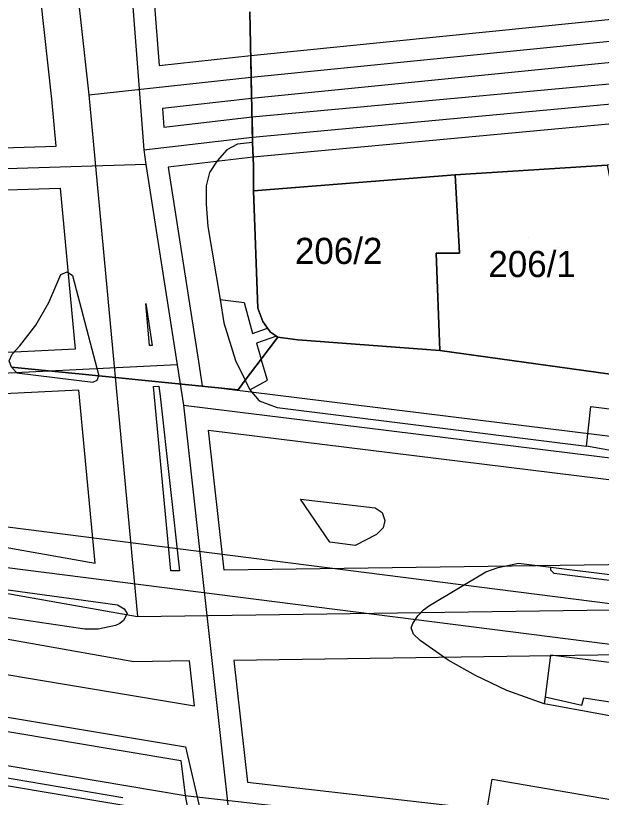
# Model space of a CAD drawing. Extents: x -263423 to -261326, y -1240067 to -1237864.
# Drawn here: x -263160.1 to -263115.3, y -1240026.8 to -1239967.1 of the extents above; entities that cross this region are included whole.
import ezdxf

# ---------------------------------------------------------------- set-up
doc = ezdxf.new("R2010")
doc.units = 0
for name, color, linetype in [('body_kn', 7, 'Continuous'), ('kladpar_druhypozemkov', 7, 'Continuous'), ('kladpar_hranice', 7, 'Continuous'), ('kladpar_parcelnecisla', 7, 'Continuous'), ('kladpar_plochy', 7, 'Continuous'), ('linie', 7, 'Continuous'), ('tarchy_linie', 7, 'Continuous'), ('zappar_hrandruhpozemk', 7, 'Continuous'), ('znacky', 7, 'Continuous')]:
    doc.layers.add(name, color=color, linetype=linetype)

msp = doc.modelspace()

# ---------------------------------------------------------------- linework, layer by layer
at = {"layer": 'body_kn'}
for p, q in [((-263142.12, -1239970.1), (-263142.12, -1239970.1)), ((-263149.14, -1239970.88), (-263149.14, -1239970.88)), ((-263142.09, -1239971.76), (-263142.09, -1239971.76)), ((-263142.09, -1239971.76), (-263142.09, -1239971.76)), ((-263154.51, -1239973.13), (-263154.51, -1239973.13)), ((-263154.51, -1239973.13), (-263154.51, -1239973.13)), ((-263157.34, -1239973.44), (-263157.34, -1239973.44)), ((-263142.06, -1239973.41), (-263142.06, -1239973.41)), ((-263148.89, -1239974.17), (-263148.89, -1239974.17)), ((-263142.03, -1239974.81), (-263142.03, -1239974.81)), ((-263148.78, -1239975.59), (-263148.78, -1239975.59)), ((-263142, -1239976.35), (-263142, -1239976.35)), ((-263142, -1239976.35), (-263142, -1239976.35)), ((-263143.13, -1239976.89), (-263143.13, -1239976.89)), ((-263141.99, -1239976.76), (-263141.99, -1239976.76)), ((-263141.99, -1239976.76), (-263141.99, -1239976.76)), ((-263157.01, -1239977.05), (-263157.01, -1239977.05)), ((-263150.3, -1239977.32), (-263150.3, -1239977.32)), ((-263150.3, -1239977.32), (-263150.3, -1239977.32)), ((-263143.95, -1239977.33), (-263143.95, -1239977.33)), ((-263144.71, -1239978.16), (-263144.71, -1239978.16)), ((-263141.95, -1239977.89), (-263141.95, -1239977.89)), ((-263150.15, -1239978.44), (-263150.15, -1239978.44)), ((-263150.15, -1239978.44), (-263150.15, -1239978.44)), ((-263148.45, -1239978.65), (-263148.45, -1239978.65)), ((-263141.92, -1239978.54), (-263141.92, -1239978.54)), ((-263145.29, -1239979.05), (-263145.29, -1239979.05)), ((-263126.49, -1239979.23), (-263126.49, -1239979.23)), ((-263126.49, -1239979.23), (-263126.49, -1239979.23)), ((-263156.71, -1239980.25), (-263156.71, -1239980.25)), ((-263145.54, -1239980.07), (-263145.54, -1239980.07)), ((-263141.92, -1239980.45), (-263141.92, -1239980.45)), ((-263145.54, -1239981.47), (-263145.54, -1239981.47)), ((-263145.41, -1239983.19), (-263145.41, -1239983.19)), ((-263127.94, -1239985.22), (-263127.94, -1239985.22)), ((-263126.16, -1239985.22), (-263126.16, -1239985.22)), ((-263156.66, -1239986.85), (-263156.66, -1239986.85)), ((-263156.17, -1239986.66), (-263156.17, -1239986.66)), ((-263155.75, -1239986.92), (-263155.75, -1239986.92)), ((-263144.47, -1239988.76), (-263144.47, -1239988.76)), ((-263157.57, -1239989), (-263157.57, -1239989)), ((-263150.16, -1239989.06), (-263150.16, -1239989.06)), ((-263150.16, -1239989.06), (-263150.16, -1239989.06)), ((-263142.63, -1239988.99), (-263142.63, -1239988.99)), ((-263141.59, -1239989.42), (-263141.59, -1239989.42)), ((-263144.18, -1239990.55), (-263144.18, -1239990.55)), ((-263141.2, -1239990.44), (-263141.2, -1239990.44)), ((-263158.56, -1239990.72), (-263158.56, -1239990.72)), ((-263140.84, -1239990.96), (-263140.84, -1239990.96)), ((-263140.63, -1239991.27), (-263140.63, -1239991.27)), ((-263142, -1239991.36), (-263142, -1239991.36)), ((-263140.16, -1239991.58), (-263140.16, -1239991.58)), ((-263140.16, -1239991.58), (-263140.16, -1239991.58)), ((-263140.06, -1239991.65), (-263140.06, -1239991.65)), ((-263138.53, -1239991.84), (-263138.53, -1239991.84)), ((-263159.78, -1239992.32), (-263159.78, -1239992.32)), ((-263149.86, -1239992.28), (-263149.86, -1239992.28)), ((-263149.66, -1239992.27), (-263149.66, -1239992.27)), ((-263141.69, -1239992.1), (-263141.69, -1239992.1)), ((-263155.56, -1239992.56), (-263155.56, -1239992.56)), ((-263127.67, -1239992.66), (-263127.67, -1239992.66)), ((-263146.13, -1239993.5), (-263146.13, -1239993.5)), ((-263143.29, -1239993.44), (-263143.29, -1239993.44)), ((-263141.33, -1239993.32), (-263141.33, -1239993.32)), ((-263147.76, -1239993.75), (-263147.76, -1239993.75)), ((-263147.76, -1239993.75), (-263147.76, -1239993.75)), ((-263160.02, -1239994.37), (-263160.02, -1239994.37)), ((-263153.75, -1239994.6), (-263153.75, -1239994.6)), ((-263154.2, -1239995.08), (-263154.2, -1239995.08)), ((-263153.87, -1239994.94), (-263153.87, -1239994.94)), ((-263149.57, -1239995.42), (-263149.57, -1239995.42)), ((-263149.57, -1239995.42), (-263149.57, -1239995.42)), ((-263149.17, -1239995.4), (-263149.17, -1239995.4)), ((-263145.84, -1239995.36), (-263145.84, -1239995.36)), ((-263142.56, -1239994.94), (-263142.56, -1239994.94)), ((-263142.56, -1239994.94), (-263142.56, -1239994.94)), ((-263140.84, -1239994.92), (-263140.84, -1239994.92)), ((-263155.27, -1239995.7), (-263155.27, -1239995.7)), ((-263143.1, -1239995.66), (-263143.1, -1239995.66)), ((-263142.2, -1239995.68), (-263142.2, -1239995.68)), ((-263142.2, -1239995.68), (-263142.2, -1239995.68)), ((-263149.06, -1239996.16), (-263149.06, -1239996.16)), ((-263141.49, -1239996.51), (-263141.49, -1239996.51)), ((-263147.28, -1239996.85), (-263147.28, -1239996.85)), ((-263147.28, -1239996.85), (-263147.28, -1239996.85)), ((-263140.1, -1239997.02), (-263140.1, -1239997.02)), ((-263116.11, -1239996.95), (-263116.11, -1239996.95)), ((-263145.37, -1239998.75), (-263145.37, -1239998.75)), ((-263116.45, -1239999.98), (-263116.45, -1239999.98)), ((-263116.45, -1239999.98), (-263116.45, -1239999.98)), ((-263138.32, -1240004.04), (-263138.32, -1240004.04)), ((-263138.32, -1240004.04), (-263138.32, -1240004.04)), ((-263132.61, -1240004.7), (-263132.61, -1240004.7)), ((-263132.09, -1240005.06), (-263132.09, -1240005.06)), ((-263131.99, -1240006.22), (-263131.99, -1240006.22)), ((-263131.87, -1240005.66), (-263131.87, -1240005.66)), ((-263132.5, -1240006.73), (-263132.5, -1240006.73)), ((-263136.08, -1240007.32), (-263136.08, -1240007.32)), ((-263134.15, -1240007.58), (-263134.15, -1240007.58)), ((-263154.03, -1240008.93), (-263154.03, -1240008.93)), ((-263121.65, -1240008.91), (-263121.65, -1240008.91)), ((-263119.19, -1240009.22), (-263119.19, -1240009.22)), ((-263148.25, -1240009.52), (-263148.25, -1240009.52)), ((-263147.58, -1240009.51), (-263147.58, -1240009.51)), ((-263144.17, -1240009.46), (-263144.17, -1240009.46)), ((-263124.16, -1240009.59), (-263124.16, -1240009.59)), ((-263123.22, -1240009.26), (-263123.22, -1240009.26)), ((-263119.18, -1240009.46), (-263119.18, -1240009.46)), ((-263118.93, -1240009.71), (-263118.93, -1240009.71)), ((-263152.31, -1240012.1), (-263152.31, -1240012.1)), ((-263128.46, -1240012.15), (-263128.46, -1240012.15)), ((-263151.8, -1240012.4), (-263151.8, -1240012.4)), ((-263151.59, -1240012.76), (-263151.59, -1240012.76)), ((-263128.92, -1240012.5), (-263128.92, -1240012.5)), ((-263151.85, -1240013.31), (-263151.85, -1240013.31)), ((-263150.79, -1240013.01), (-263150.79, -1240013.01)), ((-263129.36, -1240012.95), (-263129.36, -1240012.95)), ((-263154.83, -1240013.96), (-263154.83, -1240013.96)), ((-263153.81, -1240013.97), (-263153.81, -1240013.97)), ((-263152.48, -1240013.69), (-263152.48, -1240013.69)), ((-263152.15, -1240013.54), (-263152.15, -1240013.54)), ((-263129.86, -1240013.86), (-263129.86, -1240013.86)), ((-263129.73, -1240013.53), (-263129.73, -1240013.53)), ((-263129.67, -1240014.34), (-263129.67, -1240014.34)), ((-263129.18, -1240014.83), (-263129.18, -1240014.83)), ((-263146.81, -1240016.4), (-263146.81, -1240016.4)), ((-263143.41, -1240016.35), (-263143.41, -1240016.35)), ((-263127.02, -1240016.34), (-263127.02, -1240016.34)), ((-263119.21, -1240015.96), (-263119.21, -1240015.96)), ((-263151.07, -1240016.46), (-263151.07, -1240016.46)), ((-263124.94, -1240017.52), (-263124.94, -1240017.52)), ((-263122.55, -1240018.66), (-263122.55, -1240018.66)), ((-263119.61, -1240019.13), (-263119.61, -1240019.13)), ((-263119.61, -1240019.13), (-263119.61, -1240019.13)), ((-263116.66, -1240019.22), (-263116.66, -1240019.22)), ((-263146.43, -1240019.84), (-263146.43, -1240019.84)), ((-263119.69, -1240019.68), (-263119.69, -1240019.68)), ((-263116.8, -1240019.78), (-263116.8, -1240019.78)), ((-263147.13, -1240022.97), (-263147.13, -1240022.97)), ((-263147.48, -1240024), (-263147.48, -1240024)), ((-263142.37, -1240025.67), (-263142.37, -1240025.67)), ((-263123.67, -1240025.44), (-263123.67, -1240025.44)), ((-263147.14, -1240026.68), (-263147.14, -1240026.68)), ((-263147.14, -1240026.68), (-263147.14, -1240026.68))]:
    msp.add_line(p, q, dxfattribs=at)
at = {"layer": 'kladpar_druhypozemkov'}
for p, q in [((-263134.51, -1239984.05), (-263134.51, -1239984.05)), ((-263120.91, -1239984.05), (-263120.91, -1239984.05))]:
    msp.add_line(p, q, dxfattribs=at)
at = {"layer": 'kladpar_hranice'}
for points in [[(-263041.28, -1239957.81), (-263039.54, -1239968.47), (-263039.3, -1239969.93), (-263038.92, -1239972.36), (-263041.09, -1239972.54), (-263044.22, -1239972.78), (-263047.35, -1239973.02), (-263049.97, -1239973.26), (-263053.16, -1239973.5), (-263057.11, -1239973.87), (-263084.18, -1239975.59), (-263086.98, -1239975.83), (-263090.62, -1239976.19), (-263111.18, -1239978.14), (-263114.88, -1239978.5), (-263126.49, -1239979.23), (-263141.92, -1239980.45), (-263141.92, -1239978.54), (-263141.99, -1239976.76), (-263142.19, -1239966.77)], [(-263142.19, -1239966.77), (-263141.99, -1239976.76), (-263141.92, -1239978.54), (-263141.92, -1239980.45), (-263141.59, -1239989.42), (-263141.2, -1239990.44), (-263140.84, -1239990.96), (-263140.63, -1239991.27), (-263140.16, -1239991.58), (-263140.06, -1239991.65), (-263141.33, -1239993.32), (-263142.56, -1239994.94), (-263143.1, -1239995.66), (-263153.75, -1239994.6), (-263160.43, -1239993.94)], [(-263114.88, -1239978.5), (-263113.64, -1239984.76), (-263112.98, -1239994.71), (-263127.67, -1239992.66), (-263127.94, -1239985.22), (-263126.16, -1239985.22), (-263126.49, -1239979.23), (-263114.88, -1239978.5)], [(-263126.49, -1239979.23), (-263126.16, -1239985.22), (-263127.94, -1239985.22), (-263127.67, -1239992.66), (-263138.53, -1239991.84), (-263140.06, -1239991.65), (-263140.16, -1239991.58), (-263140.63, -1239991.27), (-263140.84, -1239990.96), (-263141.2, -1239990.44), (-263141.59, -1239989.42), (-263141.92, -1239980.45), (-263126.49, -1239979.23)], [(-263160.43, -1239993.94), (-263153.75, -1239994.6), (-263143.1, -1239995.66), (-263142.56, -1239994.94), (-263141.33, -1239993.32), (-263140.06, -1239991.65), (-263138.53, -1239991.84), (-263127.67, -1239992.66), (-263112.98, -1239994.71), (-263108.26, -1239995.24), (-263085.43, -1239997.9), (-263078.96, -1239998.61), (-263078.18, -1239998.7), (-263054.74, -1240001.27), (-263037.25, -1240003.54), (-263027.8, -1240004.77)]]:
    msp.add_lwpolyline(points, dxfattribs=at)
at = {"layer": 'kladpar_plochy'}
for p, q in [((-263142.19, -1239966.77), (-263141.99, -1239976.76)), ((-263141.99, -1239976.76), (-263141.92, -1239978.54)), ((-263141.92, -1239978.54), (-263141.92, -1239980.45)), ((-263141.92, -1239980.45), (-263141.59, -1239989.42)), ((-263141.59, -1239989.42), (-263141.2, -1239990.44)), ((-263141.2, -1239990.44), (-263140.84, -1239990.96)), ((-263140.84, -1239990.96), (-263140.63, -1239991.27)), ((-263140.63, -1239991.27), (-263140.16, -1239991.58)), ((-263141.33, -1239993.32), (-263140.06, -1239991.65)), ((-263140.06, -1239991.65), (-263141.33, -1239993.32)), ((-263140.16, -1239991.58), (-263140.06, -1239991.65)), ((-263140.06, -1239991.65), (-263138.53, -1239991.84)), ((-263138.53, -1239991.84), (-263127.67, -1239992.66)), ((-263127.67, -1239992.66), (-263112.98, -1239994.71)), ((-263142.56, -1239994.94), (-263141.33, -1239993.32)), ((-263141.33, -1239993.32), (-263142.56, -1239994.94)), ((-263160.43, -1239993.94), (-263153.75, -1239994.6)), ((-263153.75, -1239994.6), (-263160.43, -1239993.94)), ((-263153.75, -1239994.6), (-263143.1, -1239995.66)), ((-263143.1, -1239995.66), (-263153.75, -1239994.6)), ((-263143.1, -1239995.66), (-263142.56, -1239994.94)), ((-263142.56, -1239994.94), (-263143.1, -1239995.66))]:
    msp.add_line(p, q, dxfattribs=at)
msp.add_lwpolyline([(-263041.28, -1239957.81), (-263039.54, -1239968.47), (-263039.3, -1239969.93), (-263038.92, -1239972.36), (-263041.09, -1239972.54), (-263044.22, -1239972.78), (-263047.35, -1239973.02), (-263049.97, -1239973.26), (-263053.16, -1239973.5), (-263057.11, -1239973.87), (-263084.18, -1239975.59), (-263086.98, -1239975.83), (-263090.62, -1239976.19), (-263111.18, -1239978.14), (-263114.88, -1239978.5), (-263126.49, -1239979.23), (-263141.92, -1239980.45), (-263141.92, -1239978.54), (-263141.99, -1239976.76), (-263142.19, -1239966.77)], dxfattribs=at)
for points in [[(-263114.88, -1239978.5), (-263113.64, -1239984.76), (-263112.98, -1239994.71), (-263127.67, -1239992.66), (-263127.94, -1239985.22), (-263126.16, -1239985.22), (-263126.49, -1239979.23)], [(-263126.49, -1239979.23), (-263126.16, -1239985.22), (-263127.94, -1239985.22), (-263127.67, -1239992.66), (-263138.53, -1239991.84), (-263140.06, -1239991.65), (-263140.16, -1239991.58), (-263140.63, -1239991.27), (-263140.84, -1239990.96), (-263141.2, -1239990.44), (-263141.59, -1239989.42), (-263141.92, -1239980.45)]]:
    msp.add_lwpolyline(points, close=True, dxfattribs=at)
at = {"layer": 'linie'}
for points in [[(-263294.31, -1239988.67), (-263268.78, -1239991.92), (-263241.89, -1239995.4), (-263207.05, -1240000.27), (-262981.57, -1240028.93)], [(-262975.3, -1240032.85), (-263221.73, -1240001.53), (-263271.17, -1239995.24), (-263294.25, -1239992.31)]]:
    msp.add_lwpolyline(points, dxfattribs=at)
at = {"layer": 'tarchy_linie'}
for p, q in [((-263154.51, -1239973.13), (-263142.09, -1239971.76)), ((-263150.3, -1239977.32), (-263142, -1239976.35))]:
    msp.add_line(p, q, dxfattribs=at)
for points in [[(-263032.71, -1240004.13), (-263034.24, -1239967.9), (-263141.95, -1239977.89), (-263141.99, -1239976.76), (-263142, -1239976.35), (-263142.03, -1239974.81), (-263034.41, -1239964.83), (-263034.46, -1239964.1), (-263071.74, -1239967.17), (-263113, -1239970.5), (-263142.06, -1239973.41), (-263142.09, -1239971.76), (-263142.12, -1239970.1), (-263113.26, -1239967.22), (-263072.02, -1239963.89), (-263034.7, -1239960.81), (-263041.94, -1239858.97), (-263043.84, -1239830.4), (-263079.55, -1239832.65), (-263160.09, -1239838.14), (-263160.09, -1239836.48), (-263160.1, -1239834.82), (-263079.77, -1239829.35)], [(-263142.09, -1239971.76), (-263113.13, -1239968.86), (-263071.88, -1239965.53), (-263029.83, -1239962.06), (-262987.48, -1239958.22), (-262956.48, -1239955.32), (-262944.89, -1239954.43), (-262902.79, -1239950.4), (-262859.08, -1239946.41), (-262815.45, -1239942.96)], [(-263142, -1239976.35), (-263032.77, -1239966.22), (-262901.51, -1239953.72), (-262809.55, -1239945.43)], [(-263190.37, -1239978.1), (-263157.01, -1239977.05), (-263157.34, -1239973.44), (-263159.9, -1239950.26), (-263157.06, -1239950.07), (-263152.42, -1239949.77), (-263150.78, -1239949.66), (-263149.14, -1239970.88), (-263142.12, -1239970.1), (-263142.09, -1239971.76), (-263142.06, -1239973.41), (-263148.89, -1239974.17), (-263148.78, -1239975.59), (-263142.03, -1239974.81), (-263142, -1239976.35), (-263141.99, -1239976.76), (-263141.95, -1239977.89), (-263148.45, -1239978.65), (-263146.13, -1239993.5), (-263145.84, -1239995.36), (-263032.56, -1240009.33)], [(-263157.06, -1239950.07), (-263154.51, -1239973.13), (-263150.79, -1240013.01)], [(-263152.42, -1239949.77), (-263150.3, -1239977.32), (-263150.15, -1239978.44), (-263147.76, -1239993.75), (-263147.28, -1239996.85), (-263143.48, -1240031.07)], [(-263147.28, -1239996.85), (-263030.94, -1240011.19), (-262952.34, -1240022.76), (-262895.18, -1240015.48), (-262788.72, -1240005.88), (-262678.82, -1239972.02)], [(-263147.76, -1239993.75), (-263173.03, -1239995), (-263209.03, -1239993.5), (-263262.23, -1239984.8), (-263294.57, -1239975.24)], [(-263150.15, -1239978.44), (-263190.32, -1239979.7), (-263245.34, -1239979.55), (-263294.56, -1239975.85)], [(-263294.33, -1239987.55), (-263230.04, -1239998.95), (-263150.79, -1240013.01), (-263089.3, -1240012.13), (-263026.76, -1240020.2), (-262979.54, -1240026.3), (-262896.92, -1240020.74), (-262789.71, -1240011.94), (-262677.55, -1239975.98)], [(-263190.27, -1239981.3), (-263156.71, -1239980.25), (-263155.56, -1239992.56), (-263173.11, -1239993.43), (-263208.96, -1239991.93), (-263261.98, -1239983.25), (-263277.11, -1239978.77), (-263245.34, -1239981.15), (-263200.97, -1239981.27), (-263200.92, -1239982.65), (-263195.01, -1239982.39), (-263195.02, -1239981.29), (-263190.27, -1239981.3)], [(-263150.16, -1239989.06), (-263149.66, -1239992.27), (-263149.86, -1239992.28), (-263150.16, -1239989.06)], [(-263149.57, -1239995.42), (-263149.17, -1239995.4), (-263149.06, -1239996.16), (-263147.58, -1240009.51), (-263148.25, -1240009.52), (-263149.57, -1239995.42)], [(-263229.44, -1239995.55), (-263154.03, -1240008.93), (-263155.27, -1239995.7), (-263172.95, -1239996.57)], [(-263294.14, -1239997.67), (-263228.32, -1240009.43), (-263147.13, -1240022.97), (-263145.31, -1240030.76)], [(-262979.44, -1240022.84), (-263026.32, -1240016.78), (-263089.1, -1240008.68), (-263144.17, -1240009.46), (-263145.37, -1239998.75), (-263031.14, -1240012.83), (-262968.28, -1240022.08), (-262979.44, -1240022.84)], [(-263294.11, -1239999.43), (-263147.48, -1240024), (-263147.14, -1240026.68)], [(-263227.76, -1240006.28), (-263146.43, -1240019.84), (-263146.81, -1240016.4), (-263151.07, -1240016.46), (-263230.64, -1240002.35)], [(-263027.2, -1240023.62), (-263089.5, -1240015.58), (-263143.41, -1240016.35), (-263142.37, -1240025.67), (-263125.05, -1240027.64), (-263123.03, -1240034.55), (-263124.73, -1240034.26), (-263126.43, -1240033.97), (-263127.45, -1240030.46), (-263142.02, -1240028.81), (-263141.73, -1240031.36), (-263142.39, -1240031.25), (-263143.48, -1240031.07), (-263144.88, -1240030.83), (-263145.31, -1240030.76), (-263146.4, -1240030.57), (-263147.75, -1240030.34), (-263148.73, -1240030.17), (-263149.27, -1240027.88), (-263172.53, -1240023.97)], [(-263173.93, -1240022.17), (-263147.14, -1240026.68), (-263146.4, -1240030.57)], [(-263022.81, -1240048.49), (-263089.91, -1240038.9), (-263091.4, -1240040.01), (-263092.2, -1240039.87), (-263093.5, -1240039.64), (-263095.61, -1240039.28), (-263090.73, -1240035.66), (-263051.76, -1240041.23), (-263124.24, -1240028.79), (-263123.67, -1240025.44), (-262952.08, -1240054.88)], [(-263147.14, -1240026.68), (-263126.25, -1240029.05), (-263124.73, -1240034.26)]]:
    msp.add_lwpolyline(points, dxfattribs=at)
at = {"layer": 'zappar_hrandruhpozemk'}
for p, q in [((-263145.41, -1239983.19), (-263144.47, -1239988.76)), ((-263155.75, -1239986.92), (-263153.75, -1239994.6)), ((-263144.47, -1239988.76), (-263144.18, -1239990.55)), ((-263144.18, -1239990.55), (-263143.29, -1239993.44)), ((-263143.29, -1239993.44), (-263142.56, -1239994.94)), ((-263140.84, -1239994.92), (-263141.33, -1239993.32)), ((-263142.2, -1239995.68), (-263140.84, -1239994.92)), ((-263140.1, -1239997.02), (-263116.45, -1239999.98)), ((-263116.45, -1239999.98), (-263116.11, -1239996.95)), ((-263116.11, -1239996.95), (-263081.12, -1240001.29)), ((-263112.66, -1240000.67), (-263116.45, -1239999.98)), ((-263136.08, -1240007.32), (-263138.32, -1240004.04)), ((-263134.15, -1240007.58), (-263136.08, -1240007.32)), ((-263087.59, -1240019.94), (-263119.21, -1240015.96)), ((-263170.91, -1240023.59), (-263151.92, -1240026.84))]:
    msp.add_line(p, q, dxfattribs=at)
for points in [[(-263141.99, -1239976.76), (-263143.13, -1239976.89), (-263143.95, -1239977.33), (-263144.71, -1239978.16), (-263145.29, -1239979.05), (-263145.54, -1239980.07), (-263145.54, -1239981.47), (-263145.41, -1239983.19)], [(-263160.43, -1239993.94), (-263160.6, -1239993.46), (-263160.38, -1239992.95), (-263159.78, -1239992.32), (-263158.56, -1239990.72), (-263157.57, -1239989), (-263156.66, -1239986.85), (-263156.17, -1239986.66), (-263155.75, -1239986.92)], [(-263144.47, -1239988.76), (-263142.63, -1239988.99), (-263142, -1239991.36), (-263140.84, -1239990.96)], [(-263140.16, -1239991.58), (-263141.69, -1239992.1), (-263141.33, -1239993.32)], [(-263160.43, -1239993.94), (-263160.02, -1239994.37), (-263154.2, -1239995.08), (-263153.87, -1239994.94), (-263153.75, -1239994.6)], [(-263142.56, -1239994.94), (-263142.2, -1239995.68), (-263141.49, -1239996.51), (-263140.1, -1239997.02)], [(-263172.53, -1240001.26), (-263164.87, -1240004.68), (-263165.56, -1240010.29), (-263152.31, -1240012.1), (-263151.8, -1240012.4), (-263151.59, -1240012.76), (-263151.85, -1240013.31), (-263152.15, -1240013.54), (-263152.48, -1240013.69), (-263153.81, -1240013.97), (-263154.83, -1240013.96), (-263164.48, -1240012.54)], [(-263138.32, -1240004.04), (-263132.61, -1240004.7), (-263132.09, -1240005.06), (-263131.87, -1240005.66), (-263131.99, -1240006.22), (-263132.5, -1240006.73), (-263134.15, -1240007.58)], [(-263077.59, -1240026.81), (-263114.55, -1240020.62), (-263119.69, -1240019.68), (-263122.55, -1240018.66), (-263124.94, -1240017.52), (-263127.02, -1240016.34), (-263129.18, -1240014.83), (-263129.67, -1240014.34), (-263129.86, -1240013.86), (-263129.73, -1240013.53), (-263129.36, -1240012.95), (-263128.92, -1240012.5), (-263128.46, -1240012.15), (-263124.16, -1240009.59), (-263123.22, -1240009.26), (-263121.65, -1240008.91), (-263119.19, -1240009.22), (-263089.25, -1240012.96), (-263082.45, -1240011.29)], [(-263082.37, -1240014.72), (-263082.32, -1240014.35), (-263118.93, -1240009.71), (-263119.18, -1240009.46), (-263119.19, -1240009.22)], [(-263119.21, -1240015.96), (-263119.61, -1240019.13), (-263119.69, -1240019.68)], [(-263119.61, -1240019.13), (-263116.8, -1240019.78), (-263116.66, -1240019.22), (-263113.47, -1240019.69), (-263113.58, -1240020.35), (-263079.17, -1240026.05), (-263079.08, -1240025.32)]]:
    msp.add_lwpolyline(points, dxfattribs=at)
at = {"layer": 'znacky'}
msp.add_line((-263118.61, -1239984.81), (-263118.61, -1239984.81), dxfattribs=at)

# ---------------------------------------------------------------- texts
at = {"layer": 'kladpar_parcelnecisla'}
for s, p in [('206/2', (-263138.754, -1239986.05)), ('206/1', (-263123.958, -1239987.05))]:
    msp.add_text(s, height=2, dxfattribs=at).set_placement(p)

doc.saveas('drawing.dxf')
